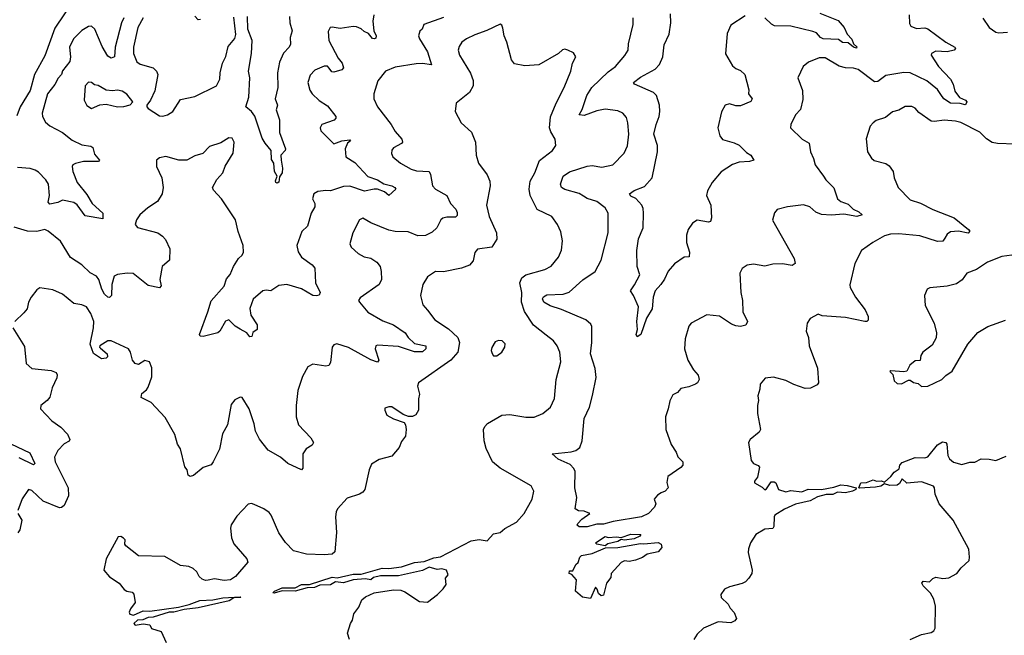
# Model space of a CAD drawing. Extents: x 2199565 to 2323334, y 894172 to 1018966.
# Tile 411 of 440: x 2302489 to 2308588, y 976881 to 980694. Entities that reach past the tile are written whole.
import ezdxf

# ---------------------------------------------------------------- set-up
doc = ezdxf.new("R2010")
doc.units = 0

msp = doc.modelspace()

# ---------------------------------------------------------------- linework, layer by layer
at = {"layer": '0CON10XD'}
for points in [[(2302831.8, 980828.2), (2302707.9, 980642.1), (2302645, 980470), (2302580, 980355), (2302554.4, 980255), (2302492.5, 980155), (2302472.1, 980097.9)], [(2305115, 980707.3), (2304993.3, 980665), (2304982.5, 980635), (2304967.5, 980622.5), (2304960, 980595), (2304966, 980575), (2305015, 980496), (2305040, 980415), (2304985, 980423.2), (2304945, 980420), (2304815, 980399.6), (2304755, 980376.5), (2304707.5, 980315), (2304683.5, 980235), (2304682.2, 980205), (2304705.5, 980155.5), (2304790, 980045), (2304815, 980000.8), (2304856, 979955), (2304860, 979935), (2304855, 979927.5), (2304805, 979900), (2304794.1, 979885.9), (2304792, 979865), (2304800, 979845), (2304848, 979805), (2304915, 979767.5), (2304947.8, 979757.8), (2305025, 979754), (2305034.7, 979734.7), (2305045.6, 979665.6), (2305065.5, 979645.5), (2305134.3, 979605), (2305156.8, 979555), (2305189.8, 979519.8), (2305199.2, 979499.2), (2305198.8, 979481.2), (2305187.9, 979472.1), (2305135, 979471.5), (2305111.2, 979465), (2305098.8, 979455), (2305074, 979405), (2305045, 979377.5), (2305003.1, 979356.9), (2304955, 979355.4), (2304895, 979380), (2304815, 979381.5), (2304775, 979390), (2304665, 979436.2), (2304615, 979465.7), (2304595, 979453.8), (2304553.1, 979375), (2304534, 979305), (2304542.5, 979285), (2304585.4, 979245.4), (2304623.9, 979226.1), (2304665, 979216.7), (2304702, 979192), (2304721.4, 979165), (2304729.2, 979135), (2304730, 979085), (2304716.7, 979055), (2304598.8, 978971.2), (2304588.8, 978955), (2304593.8, 978945), (2304645, 978883.1), (2304739.4, 978829.4), (2304803.8, 978803.8), (2304877.8, 978755), (2304896.5, 978725), (2304935, 978688.2), (2305004, 978674), (2305006, 978655), (2304985, 978637.7), (2304935, 978637.1), (2304835, 978670.3), (2304705, 978678.6), (2304695, 978673.3), (2304691.2, 978655), (2304714.3, 978585), (2304705, 978573.5), (2304665, 978586.5), (2304525, 978663.1), (2304452.7, 978687.3), (2304435, 978681.2), (2304425.8, 978665), (2304415, 978570), (2304405, 978553.3), (2304385, 978549.2), (2304305, 978560), (2304273.3, 978545), (2304240, 978485), (2304213, 978397), (2304200.8, 978305), (2304201.9, 978235), (2304215.5, 978185.5), (2304293.4, 978103.4), (2304308.8, 978075), (2304301.2, 978058.8), (2304264.3, 978035.7), (2304243.8, 978005), (2304243.6, 977916.4), (2304235, 977906.7), (2304150, 977945), (2304105, 977983.8), (2304028.1, 978028.1), (2303975, 978096), (2303949.1, 978145), (2303941.7, 978191.7), (2303910.8, 978285), (2303866.7, 978355), (2303855, 978356.2), (2303820.9, 978339.1), (2303798.3, 978311.7), (2303775.5, 978185), (2303745, 978128.8), (2303726.5, 978035), (2303688.6, 977955), (2303675, 977938), (2303625, 977920), (2303565, 977871.9), (2303545, 977865.6), (2303532.4, 977872.4), (2303527, 977907), (2303511.2, 977925), (2303485.8, 978035.8), (2303466.2, 978065), (2303450, 978125), (2303390.9, 978230.9), (2303303, 978323), (2303242.5, 978355), (2303245, 978380), (2303275, 978402.5), (2303285, 978417.5), (2303306.8, 978483.2), (2303307.7, 978537.7), (2303292.5, 978575), (2303265, 978583.3), (2303225, 978558.8), (2303205, 978564.3), (2303187.5, 978585), (2303176, 978635), (2303164, 978655), (2303055, 978705.9), (2303035, 978704.5), (2302986.2, 978675), (2302983.8, 978665), (2302988.8, 978658.8), (2303031.4, 978625), (2303033, 978607), (2303025, 978597.5), (2302995, 978592.9), (2302945.7, 978625.7), (2302925.8, 978685), (2302946.9, 978785), (2302948.5, 978825), (2302930.5, 978875), (2302904, 978915), (2302875, 978929.1), (2302825, 978937.1), (2302755, 978994.4), (2302695, 979020.8), (2302615, 979033.8), (2302595, 979021.2), (2302560, 978975), (2302542.9, 978945), (2302535, 978903.3), (2302515, 978878), (2302458.8, 978825)], [(2303134.8, 980705.2), (2303119.5, 980675), (2303080.9, 980525), (2303076.3, 980463.7), (2303055, 980455.7), (2303035, 980468.5), (2303000.9, 980529.1), (2302955.6, 980635), (2302935, 980654), (2302915, 980652.5), (2302875, 980626.9), (2302821.9, 980575), (2302797.1, 980525), (2302803.6, 980465), (2302799.1, 980435), (2302755, 980378.1), (2302747.3, 980355), (2302727.2, 980332.8), (2302707.4, 980292.6), (2302661.8, 980235), (2302627.5, 980115), (2302631.1, 980095), (2302649.6, 980059.6), (2302675, 980036.7), (2302755, 979995.6), (2302815, 979948.7), (2302875, 979920), (2302930.3, 979910.3), (2302941.9, 979901.9), (2302951.7, 979861.7), (2302982.9, 979825), (2302976.7, 979815), (2302885, 979816), (2302835, 979804.4), (2302819.2, 979795), (2302814.5, 979785), (2302819.3, 979755), (2302846.2, 979686.2), (2302905, 979611.2), (2302939.1, 979555), (2303004.6, 979495), (2303005, 979460), (2302895, 979480), (2302845, 979547.1), (2302825, 979562.3), (2302755, 979575.6), (2302725, 979561.4), (2302675, 979551.1), (2302665.6, 979565), (2302673.4, 979605), (2302666.9, 979675), (2302651.7, 979701.7), (2302605, 979750.4), (2302585, 979761.4), (2302555, 979772.3), (2302475, 979778.5)], [(2303253.3, 980706.8), (2303222, 980645), (2303194.6, 980524.6), (2303194.6, 980485), (2303215, 980434.3), (2303235, 980419.5), (2303315.5, 980395.5), (2303336.3, 980376.3), (2303344.4, 980355), (2303326.3, 980253.7), (2303300, 980195), (2303276.7, 980165), (2303276.7, 980155), (2303285, 980143.8), (2303355, 980099.2), (2303375, 980095.8)], [(2303375, 980095.8), (2303405, 980104.3), (2303438.6, 980125), (2303485, 980200), (2303575, 980217.8), (2303707.5, 980285), (2303728.6, 980325), (2303731.1, 980365), (2303746.4, 980425), (2303765.8, 980465.8), (2303781.5, 980528.5), (2303821.7, 980578.3), (2303828.4, 980601.6), (2303815, 980709.2)], [(2303610, 980695), (2303595, 980693.8), (2303575, 980716.7)], [(2304160.6, 980715), (2304162.9, 980675), (2304177.3, 980625), (2304163.9, 980585), (2304166.3, 980543.7), (2304158.6, 980525), (2304122.8, 980487.2), (2304098.1, 980431.9), (2304085.8, 980364.3), (2304088.9, 980275), (2304071.1, 980205), (2304085.6, 980165), (2304077.5, 980135), (2304098.5, 980075), (2304099.5, 979995), (2304136.2, 979895), (2304134, 979885), (2304107.1, 979855), (2304108.5, 979825), (2304116.5, 979775), (2304114.6, 979745.4), (2304098.8, 979721.2), (2304095, 979688.8), (2304085, 979681.4), (2304075.8, 979685.8), (2304073.5, 979696.5), (2304084, 979725), (2304067.1, 979755), (2304062.5, 979805), (2304048.3, 979828.3), (2304046.5, 979885), (2304009.5, 979929.5), (2303991.5, 979961.5), (2303946.6, 980096.6), (2303925.6, 980125.6), (2303890, 980155), (2303907.8, 980215), (2303914, 980334), (2303907.1, 980375), (2303924.3, 980485.7), (2303929.1, 980565), (2303902.6, 980635), (2303900.9, 980715)], [(2304682.5, 980725), (2304677.5, 980685), (2304682.7, 980625), (2304696.7, 980595), (2304695, 980580), (2304686.7, 980575), (2304675, 980578.6), (2304649.1, 980609.1), (2304622.1, 980622.1), (2304605, 980638.5), (2304575, 980649.6), (2304555, 980651.8), (2304475, 980639.2), (2304425, 980648.8), (2304412.5, 980645), (2304399.3, 980620.7), (2304403.8, 980565), (2304461.4, 980455), (2304486, 980426), (2304494.4, 980395.6), (2304485, 980383.5), (2304435, 980369.6), (2304421.8, 980371.8), (2304406, 980394)], [(2307998.9, 980725), (2308001.1, 980671.1), (2308008.8, 980655), (2308045, 980640.6), (2308095, 980644.5), (2308115, 980637.3), (2308226.1, 980556.1), (2308281.2, 980525), (2308286.7, 980515), (2308277.5, 980505), (2308235, 980496.2), (2308165, 980499.5), (2308138, 980485), (2308135.8, 980475), (2308179.6, 980405), (2308255.6, 980325.6), (2308271.6, 980295), (2308281.5, 980251.5), (2308311.6, 980211.6), (2308347.1, 980195), (2308355.6, 980185), (2308352.9, 980175), (2308345, 980167.1), (2308315, 980175.5), (2308255, 980178.2), (2308214.5, 980205), (2308195, 980230.8), (2308175, 980261.1), (2308108.9, 980315), (2308005, 980364.7), (2307965, 980367.8), (2307855, 980348.6), (2307805, 980311.5), (2307785, 980310), (2307682, 980385), (2307655, 980394.5), (2307605, 980395.5), (2307565, 980406.5), (2307477.8, 980457.8), (2307442.2, 980457.8), (2307375, 980432), (2307341.2, 980405), (2307310, 980335), (2307338, 980255), (2307340.8, 980199.2), (2307325, 980137.5), (2307293.8, 980105), (2307266.7, 980045), (2307263.8, 980025), (2307336.7, 979955), (2307379.1, 979929.1), (2307386.9, 979875), (2307405.6, 979835), (2307415.8, 979795), (2307468.1, 979725), (2307482.1, 979702.1), (2307533.2, 979653.2), (2307555, 979584), (2307575, 979568.6), (2307620.7, 979550.7), (2307651.1, 979521.1), (2307688, 979505), (2307707.5, 979485), (2307675, 979474.6), (2307595, 979490.6), (2307515, 979483.8), (2307455, 979488.1), (2307421.2, 979501.2), (2307382.5, 979535), (2307345, 979546.8), (2307245, 979535.5), (2307181.4, 979518.6), (2307165, 979497.5), (2307153, 979453), (2307287.5, 979215), (2307292, 979185), (2307275, 979172), (2307215, 979182.9), (2307155, 979180), (2307105, 979168.1), (2307035, 979180), (2306995, 979174), (2306965, 979153.8), (2306950.8, 979125), (2306955.5, 979005.5), (2306966.7, 978955), (2306968.6, 978885), (2306996.7, 978825), (2306987.3, 978802.7), (2306955, 978793.1), (2306925, 978798.1), (2306898.5, 978808.5), (2306825, 978858), (2306745, 978866.2), (2306647.5, 978815), (2306634, 978795), (2306611.7, 978718.3), (2306606.2, 978655), (2306628, 978585), (2306663.8, 978525), (2306692.7, 978492.7), (2306697.1, 978465), (2306688, 978445), (2306675, 978436), (2306635, 978419.4), (2306585, 978410), (2306563.3, 978385), (2306535, 978370), (2306515.9, 978334.1), (2306507, 978283), (2306488.8, 978235), (2306492.5, 978155), (2306525, 978062.5), (2306556.2, 978015), (2306566.4, 977986.4), (2306595.9, 977955.9), (2306596.1, 977936.1), (2306585, 977920), (2306503.3, 977865), (2306497, 977827), (2306506.2, 977795), (2306486.7, 977775), (2306463.6, 977763.6), (2306440.9, 977749.1), (2306420, 977725), (2306428.8, 977695), (2306421.2, 977675), (2306383.3, 977635), (2306341.4, 977615), (2306164.5, 977585.5), (2306105, 977569.8), (2306065, 977570.2), (2306003.7, 977553.7), (2305954.1, 977554.1), (2305942.7, 977562.7), (2305945.9, 977574.1), (2305970.3, 977599.7), (2306020, 977635), (2305985, 977650), (2305951.2, 977651.2), (2305930, 977665), (2305940, 977735), (2305928.6, 977795), (2305929.2, 977895), (2305922.5, 977915), (2305899.5, 977939.5), (2305825, 977971.5), (2305787.5, 978005), (2305905, 978017.9), (2305933.8, 978026.2), (2305958.6, 978045), (2305973.5, 978085), (2305985.5, 978225), (2306018.2, 978295), (2306036.9, 978366.9), (2306060.9, 978479.1), (2306053.8, 978533.8), (2306024.4, 978625), (2306033.6, 978695), (2306033.3, 978793.3), (2306028, 978808), (2305996.2, 978835), (2305845, 978899.6), (2305775, 978922.3), (2305735.3, 978945.3), (2305727.3, 978965), (2305733.3, 978976.7), (2305755, 978989.7), (2305856.1, 978993.9), (2305893.1, 979006.9), (2305977.7, 979082.3), (2306054.2, 979135), (2306091.1, 979205), (2306135.4, 979375), (2306134.3, 979495), (2306115, 979529.2), (2306065, 979568.1), (2306005, 979586.2), (2305981.7, 979601.7), (2305955, 979617.8), (2305865, 979643.3), (2305845.8, 979655), (2305840, 979675), (2305856.2, 979725), (2305895, 979751.8), (2306005, 979786.4), (2306035, 979790.5), (2306095, 979781.1), (2306163.8, 979795), (2306233, 979867), (2306255, 979912.5), (2306261.4, 979985), (2306257.1, 980055), (2306248.3, 980088.3), (2306225, 980116), (2306195, 980129.2), (2306115, 980139.5), (2306065, 980130.8), (2305985, 980100.4), (2305954, 980105), (2305972.9, 980137.1), (2306002.7, 980225), (2306033.3, 980275), (2306135, 980371.5), (2306180, 980405), (2306237.8, 980472.2), (2306258.1, 980505), (2306260.8, 980545), (2306290, 980665), (2306289.2, 980705)], [(2306982.3, 980717.7), (2306895, 980660), (2306871.7, 980608.3), (2306862.1, 980482.1), (2306905, 980408.8), (2306925, 980391.2), (2306955, 980378.8), (2306980, 980355), (2307005, 980260), (2307003.8, 980235), (2307027.1, 980205), (2307017.5, 980187.5), (2306955, 980161.4), (2306925, 980161.2), (2306885, 980172.5), (2306860, 980165), (2306835.9, 980124.1), (2306812.9, 980025), (2306826, 979975), (2306842.6, 979952.6), (2306915, 979932.2), (2306945, 979916.9), (2306991.4, 979871.4), (2307018.9, 979855), (2307036.7, 979825), (2307010, 979815), (2306945, 979811.1), (2306905, 979797.1), (2306835, 979752), (2306778, 979685), (2306750, 979635), (2306742.5, 979605), (2306770, 979545), (2306773.9, 979466.1), (2306767.5, 979445), (2306755, 979440), (2306685, 979452.5), (2306656.2, 979435), (2306629.2, 979395), (2306620.3, 979359.7), (2306619.2, 979315), (2306638, 979255), (2306636.7, 979225), (2306605, 979224), (2306545, 979182.5), (2306505, 979136), (2306483.6, 979086.4), (2306460, 979055), (2306424.5, 979015), (2306413.2, 978975), (2306406.6, 978903.4), (2306372.2, 978845), (2306335.8, 978745), (2306315, 978730), (2306307.5, 978745), (2306316.2, 978775), (2306312.5, 978825), (2306322.5, 978915), (2306292, 978985), (2306272.5, 979015), (2306298.3, 979051.7), (2306330, 979115), (2306314, 979165), (2306312.5, 979265), (2306322.1, 979337.9), (2306351.4, 979405), (2306352.9, 979495), (2306351.9, 979525), (2306343.1, 979545), (2306305, 979587.1), (2306275, 979601.9), (2306266, 979615), (2306295, 979636.9), (2306359.8, 979660.2), (2306406.9, 979715), (2306440.9, 979875), (2306440.6, 979915), (2306417.2, 979985), (2306431.1, 980045), (2306451.1, 980095), (2306454.6, 980125), (2306453.1, 980165), (2306434, 980224), (2306415, 980243.5), (2306297.5, 980295), (2306292, 980305), (2306335, 980338.2), (2306425, 980387.7), (2306452.7, 980417.3), (2306473.2, 980465), (2306481.5, 980538.5), (2306511.5, 980605), (2306522.1, 980675), (2306519.8, 980729.8)], [(2307445, 980734.5), (2307558.3, 980688.3), (2307596, 980645), (2307613.8, 980605), (2307642.7, 980572.7), (2307653.9, 980543.9), (2307675, 980526.7), (2307672.5, 980517.5), (2307655, 980523.3), (2307620, 980550), (2307585, 980553.8), (2307560.6, 980570.6), (2307467.1, 980575), (2307449.6, 980585), (2307425, 980612.2), (2307401.4, 980621.4), (2307265.3, 980654.7), (2307165, 980657.3), (2307146.7, 980666.7), (2307105, 980705.4)], [(2308454.3, 980704.3), (2308493.8, 980645), (2308535, 980618), (2308555, 980612.9), (2308607.3, 980617.3)], [(2304531.9, 976855), (2304519.4, 976895), (2304537.5, 976955), (2304550, 976975), (2304558.6, 977015), (2304590.8, 977055), (2304609.5, 977100.5), (2304630.4, 977119.6), (2304685, 977143.3), (2304805, 977162), (2304849.8, 977159.8), (2304875, 977150.8), (2304965, 977090), (2305015, 977087.5), (2305076.7, 977135), (2305111.7, 977168.3), (2305130, 977195), (2305127.5, 977235), (2305142.5, 977255), (2305132.5, 977285), (2305105, 977292.5), (2305075, 977289.4), (2305025, 977302.3), (2304985, 977282.2), (2304835, 977250.6), (2304725, 977249.2), (2304681.7, 977238.3), (2304664.3, 977225.7), (2304631.8, 977231.8), (2304555.3, 977224.7), (2304495, 977207.1), (2304445, 977211.8), (2304415, 977192.9), (2304348.2, 977191.8), (2304315, 977176.4), (2304270, 977175), (2304195, 977154.2), (2304115, 977157.5), (2304065, 977142), (2304057.5, 977145), (2304067.5, 977155), (2304115, 977175.8), (2304195, 977175.8), (2304235, 977196.4), (2304285, 977195.7), (2304425, 977242.2), (2304455, 977237.3), (2304555, 977260), (2304605, 977259.1), (2304735, 977297.5), (2304775, 977295.3), (2304853.9, 977306.1), (2304935, 977332.2), (2304995, 977338.2), (2305055, 977360.6), (2305095, 977368.1), (2305285, 977466.2), (2305335, 977474.2), (2305385, 977466.7), (2305425, 977510.5), (2305465, 977517.5), (2305495, 977542.5), (2305567.4, 977582.6), (2305614.2, 977635), (2305664.4, 977725), (2305674, 977775), (2305656.8, 977806.8), (2305465, 977915.6), (2305418.6, 977955), (2305377.8, 978037.8), (2305365.7, 978085), (2305361.4, 978155), (2305370, 978175), (2305387.8, 978192.2), (2305475, 978243.8), (2305525, 978248.8), (2305625, 978231.4), (2305675, 978231.4), (2305730, 978255), (2305778, 978295), (2305801.7, 978348.3), (2305811.5, 978465), (2305840.6, 978575), (2305834.4, 978635), (2305819.2, 978675), (2305795.4, 978705.4), (2305750.9, 978740.9), (2305672.8, 978802.8), (2305616, 978886), (2305596.7, 978945), (2305598.9, 979005), (2305587.5, 979065), (2305599.4, 979095), (2305625, 979113.3), (2305742.7, 979147.3), (2305781.9, 979168.1), (2305827.2, 979222.8), (2305845.9, 979265.9), (2305852.5, 979325), (2305840.3, 979380.3), (2305820, 979425), (2305785, 979475.7), (2305695, 979518.8), (2305651.8, 979605), (2305645.4, 979645.4), (2305651.8, 979695), (2305679.4, 979745), (2305708.8, 979821.2), (2305788.8, 979885), (2305810, 979915), (2305805.8, 979955), (2305778.8, 979998.8), (2305771.5, 980025), (2305777.7, 980092.3), (2305811.9, 980178.1), (2305862.5, 980275), (2305902.2, 980375), (2305912.9, 980425), (2305934, 980465), (2305918.8, 980488.8), (2305885, 980505.8), (2305865, 980511.4), (2305851.7, 980508.3), (2305826.7, 980485), (2305705, 980415.5), (2305617.9, 980407.9), (2305555, 980421.4), (2305536.3, 980446.3), (2305507.5, 980555), (2305491.1, 980595), (2305482.3, 980642.3), (2305475, 980660), (2305465, 980667.5), (2305383.3, 980626.7), (2305308.8, 980601.2), (2305256.2, 980575), (2305228, 980555), (2305210.9, 980529.1), (2305205.7, 980505), (2305214.4, 980475), (2305282.6, 980362.6), (2305297.6, 980317.6), (2305297.5, 980285), (2305275, 980242.9), (2305193.4, 980176.6), (2305186, 980125), (2305223.8, 980055), (2305287, 979997), (2305312.5, 979935), (2305317.1, 979855), (2305332, 979805), (2305384.4, 979734.4), (2305400.8, 979695), (2305402.9, 979665), (2305381.4, 979545), (2305397.1, 979475), (2305443.1, 979375), (2305444.3, 979335.7), (2305414, 979286), (2305325, 979272.5), (2305308.3, 979251.7), (2305299.1, 979200.9), (2305275, 979174), (2305225, 979155.7), (2305115, 979133.3), (2305065, 979134.2), (2305015, 979101.2), (2304985.8, 979055), (2304972.9, 978985), (2304987.4, 978927.4), (2305014.3, 978895), (2305060, 978835), (2305145, 978779.5), (2305202.5, 978725), (2305212.7, 978695), (2305203.3, 978635), (2305160, 978585), (2304958.8, 978445), (2304954.1, 978424.1), (2304966, 978375), (2304958.8, 978345), (2304960, 978275), (2304943, 978247), (2304923, 978237), (2304897, 978237), (2304865, 978248.8), (2304795, 978296.2), (2304775, 978296.7), (2304751.7, 978288.3), (2304750, 978275), (2304762.5, 978245), (2304805, 978221.2), (2304870, 978200), (2304880, 978185), (2304883.8, 978155), (2304880, 978115), (2304855, 978082.5), (2304838.8, 978045), (2304795, 977990), (2304715, 977970), (2304668.7, 977941.3), (2304653, 977907), (2304627.1, 977785), (2304615, 977768.6), (2304594.6, 977755.4), (2304518.5, 977731.5), (2304456.9, 977665), (2304449.4, 977645), (2304445.8, 977614.2), (2304452.1, 977517.9), (2304441.9, 977398.1), (2304425.4, 977384.6), (2304375, 977379.2), (2304265, 977383.1), (2304185, 977404.2), (2304135, 977455.6), (2304094.5, 977515), (2304047.1, 977625), (2304035, 977641.2), (2304002.5, 977665), (2303941.7, 977691.7), (2303925, 977696.7), (2303905, 977693.3), (2303835, 977620), (2303800, 977565), (2303795.8, 977545), (2303801.4, 977485), (2303815, 977448.8), (2303895.7, 977355), (2303902, 977335), (2303825.6, 977245), (2303795, 977225.6), (2303755, 977220), (2303695, 977230.5), (2303657.2, 977222.8), (2303640.6, 977220.6), (2303618.9, 977228.9), (2303601.2, 977245), (2303586.2, 977275), (2303563.3, 977295), (2303536.6, 977306.6), (2303485, 977314.4), (2303389.2, 977369.2), (2303225, 977372.5), (2303146.7, 977435), (2303140, 977445), (2303141.7, 977471.7), (2303133, 977483), (2303115, 977492.5), (2303098.3, 977491.7), (2303024.2, 977355.8), (2303010, 977285), (2303045, 977243.8), (2303106.2, 977205), (2303136.2, 977165), (2303152.5, 977155), (2303185, 977148), (2303195.7, 977135.7), (2303203.8, 977085), (2303174.6, 977045.4), (2303168.2, 977025), (2303172.1, 977012.1), (2303195, 977005.4), (2303255, 977031.9), (2303295, 977030.4), (2303473.7, 977056.3), (2303538.7, 977071.3), (2303605, 977096.8), (2303685, 977101.9), (2303747, 977113), (2303855, 977120), (2303860, 977115), (2303816.7, 977113.3), (2303786, 977095), (2303595, 977051.3), (2303508.1, 977041.9), (2303445, 977025.4), (2303414.5, 977025.5), (2303315, 976993.1), (2303285, 976991.9), (2303252, 976978), (2303220, 976975), (2303195.8, 976955), (2303205, 976944.5), (2303255, 976951.4), (2303295, 976946.7), (2303305, 976923.8), (2303365, 976903.8), (2303397, 976837)], [(2304406, 980394), (2304395, 980405.6), (2304375, 980405.6), (2304318.3, 980381.7), (2304288.8, 980351.2), (2304274.1, 980305.9), (2304287, 980257), (2304300, 980235), (2304345, 980194.2), (2304395, 980160), (2304447.1, 980095), (2304447.5, 980085), (2304437.1, 980072.9), (2304361.2, 980045), (2304351.2, 980025), (2304353.8, 980005), (2304434.6, 979924.6), (2304485, 979944.3), (2304535, 979950), (2304537.5, 979945), (2304519.7, 979930.3), (2304505.9, 979895), (2304508.9, 979845), (2304565, 979810.4), (2304645, 979723.8), (2304705, 979701.6), (2304745, 979678.2), (2304795, 979664.6), (2304813.1, 979655), (2304818.9, 979645), (2304775, 979605.6), (2304748.6, 979628.6), (2304705, 979644.2), (2304685, 979645.2), (2304625, 979631.5), (2304535, 979662.9), (2304495, 979660.9), (2304415, 979633.3), (2304385, 979636.7), (2304335, 979630), (2304311.2, 979615), (2304302, 979585), (2304316.9, 979555), (2304317.8, 979535), (2304294.5, 979495), (2304271.4, 979415), (2304237.1, 979382.9), (2304205.6, 979295), (2304215, 979256.7), (2304233.8, 979223.8), (2304301.2, 979175), (2304318, 979155), (2304321.5, 979065), (2304349.5, 979005), (2304345, 978988), (2304326.9, 978983.1), (2304305, 978986.5), (2304235, 979028.1), (2304145, 979054), (2304095, 979047.5), (2304045.8, 979014.2), (2304015, 979019.4), (2303995, 979015.7), (2303936, 978964), (2303913.8, 978905), (2303920, 978865), (2303961.1, 978805), (2303960, 978775), (2303933.4, 978756.6), (2303927, 978733), (2303915, 978729.2), (2303895.8, 978755), (2303855, 978777.9), (2303823.1, 978795), (2303785, 978835.7), (2303765, 978826), (2303729.4, 978765), (2303716.2, 978755), (2303625, 978732.9), (2303607.5, 978735), (2303602.9, 978745), (2303655.4, 978884.6), (2303675, 978953.8), (2303755, 979044), (2303770.6, 979089.4), (2303793.9, 979116.1), (2303814.4, 979165.6), (2303845.6, 979214.4), (2303867.5, 979235), (2303876.2, 979255), (2303874.5, 979295), (2303841.6, 979381.6), (2303825, 979453.8), (2303739.2, 979585), (2303689.4, 979639.4), (2303684.4, 979655), (2303710.8, 979705), (2303747.5, 979745), (2303762.6, 979787.4), (2303811.7, 979868.3), (2303818, 979935), (2303805, 979960), (2303785, 979963.3), (2303735, 979931.2), (2303665, 979909.2), (2303623.3, 979865), (2303575, 979851.4), (2303525.6, 979824.4), (2303475, 979824.2), (2303395, 979846), (2303355, 979838), (2303337.5, 979825), (2303336.2, 979785), (2303369.2, 979715), (2303377.1, 979655), (2303371.4, 979615), (2303342.1, 979567.9), (2303282, 979528), (2303234.4, 979485.6), (2303212, 979455), (2303203.8, 979425), (2303218, 979408), (2303344.5, 979374.5), (2303374.4, 979354.4), (2303392.1, 979332.1), (2303420, 979275), (2303416.2, 979205), (2303372.5, 979165), (2303357.1, 979085), (2303365.5, 979045), (2303355, 979033.5), (2303285, 979047.5), (2303191.9, 979121.9), (2303154.2, 979124.2), (2303095, 979116), (2303075, 979106.2), (2303060, 979055), (2303057.1, 978985), (2303045.7, 978974.3), (2303035, 978974.7), (2303014.4, 978994.4), (2302998.2, 979025), (2302979.6, 979085), (2302965.5, 979105), (2302925, 979126.9), (2302875, 979176.9), (2302805, 979221.9), (2302742.8, 979322.8), (2302665, 979383.8), (2302645, 979394.6), (2302595, 979383.3), (2302537.5, 979385), (2302455, 979408.9)], [(2302935, 980144.2), (2302985, 980166.2), (2303025, 980171.2), (2303095, 980154.2), (2303135, 980157.1), (2303172.7, 980167.3), (2303190, 980185), (2303152.1, 980232.1), (2303125, 980250.8), (2303095, 980258.6), (2303064.1, 980254.1), (2303025, 980257.5), (2302975, 980286.2), (2302951.7, 980291.7), (2302935, 980306.2), (2302915, 980308), (2302894, 980284), (2302888.8, 980195), (2302905, 980163.3), (2302935, 980144.2)], [(2308656.4, 979923.6), (2308545, 979926.8), (2308513.1, 979933.1), (2308477.2, 979957.2), (2308437.3, 979997.3), (2308318.5, 980058.5), (2308286.4, 980066.4), (2308215, 980072.8), (2308155, 980063.6), (2308135, 980066.5), (2308059.7, 980119.7), (2308035, 980146.2), (2308015, 980156), (2307975, 980156.2), (2307935.8, 980134.2), (2307895, 980123.3), (2307851.3, 980088.7), (2307795, 980070), (2307775, 980056), (2307758, 980035), (2307732.7, 979957.3), (2307741.2, 979875), (2307765.9, 979835.9), (2307782.3, 979822.3), (2307853.9, 979803.9), (2307875, 979788.8), (2307898.8, 979755), (2307905.8, 979715), (2307930, 979655), (2308005, 979578), (2308068.6, 979558.6), (2308145, 979518.9), (2308276.9, 979466.9), (2308367.1, 979395), (2308374.2, 979385), (2308365, 979371.1), (2308305, 979383.8), (2308255, 979380), (2308234.6, 979365.4), (2308220.7, 979340.7)], [(2308220.7, 979340.7), (2308206.6, 979323.4), (2308175, 979320.6), (2308065, 979355.6), (2307935, 979368), (2307883.4, 979366.6), (2307846.2, 979355), (2307773.8, 979315), (2307704.5, 979265.5), (2307662.5, 979185), (2307631.2, 979051.2), (2307634.2, 979035), (2307667.1, 978975), (2307727.1, 978897.1), (2307744, 978855), (2307745, 978832.5), (2307735.8, 978824.2), (2307725, 978824), (2307605, 978850.6), (2307460.5, 978860.5), (2307435, 978870), (2307385, 978842.5), (2307367.5, 978815), (2307360, 978765), (2307376.1, 978726.1), (2307380, 978675), (2307430, 978535), (2307436.7, 978445), (2307428.3, 978431.7), (2307387, 978413), (2307355, 978409.4), (2307284.6, 978434.6), (2307235, 978460), (2307159.2, 978480.8), (2307106.4, 978473.6), (2307075, 978437.5), (2307073.8, 978405), (2307061.2, 978365), (2307066, 978335), (2307058.8, 978305), (2307058.8, 978255), (2307078.8, 978155), (2307070, 978140), (2307013.3, 978095), (2307003.3, 978075), (2307020, 977965), (2307035, 977946), (2307063.2, 977933.2), (2307072.5, 977922.5), (2307059.6, 977860.4), (2307040.8, 977835), (2307040.8, 977825), (2307088.8, 977798.8), (2307105, 977782.5), (2307115, 977787.5), (2307145, 977831.2), (2307162.3, 977832.3), (2307173.3, 977825), (2307190, 977785), (2307235, 977770), (2307265, 977777.8), (2307335, 977769.4), (2307373.8, 977786.2), (2307455.8, 977784.2), (2307532.1, 977797.9), (2307575, 977813.3), (2307615, 977810), (2307670, 977795), (2307667.5, 977785), (2307648, 977775), (2307605, 977763.5), (2307555, 977768.8), (2307525, 977753.8), (2307485, 977753.1), (2307431.8, 977738.2), (2307386.2, 977715), (2307295, 977693.3), (2307227, 977663), (2307167.5, 977625), (2307162.5, 977615), (2307161.2, 977555), (2307155, 977543.8), (2307105, 977539.2), (2307048.8, 977505), (2307015, 977453.3), (2307003.3, 977416.7), (2307002.5, 977395), (2307027.3, 977285), (2307023.5, 977265), (2307006.5, 977235), (2306985, 977212.5), (2306965, 977202.5), (2306885, 977181.2), (2306855, 977166.2), (2306832.5, 977135), (2306833.3, 977115), (2306876.7, 977075), (2306889.3, 977049.3), (2306915, 977023.3), (2306928.8, 976985), (2306918.3, 976971.7), (2306895, 976959.4), (2306815, 976964.3), (2306724.5, 976925.5), (2306685, 976887.5), (2306665.7, 976855)], [(2308665, 979240), (2308573, 979227), (2308485, 979192), (2308415, 979146.7), (2308356.2, 979125), (2308327.5, 979082.5), (2308292.1, 979057.9), (2308235, 979044.3), (2308126.2, 979033.8), (2308110, 979025), (2308093.3, 978985), (2308097.5, 978925), (2308154.3, 978815), (2308168.1, 978755), (2308166.4, 978723.6), (2308141.5, 978678.5), (2308083.8, 978635), (2308071.2, 978615), (2308066.4, 978583.6), (2308035, 978581.2), (2308003.3, 978555), (2307985, 978517.5), (2307965, 978512.5), (2307885, 978520), (2307880, 978515), (2307897, 978497), (2307906.4, 978456.4), (2307925, 978440), (2307951.7, 978438.3), (2307995, 978462.5), (2308005, 978462.5), (2308025, 978447.5), (2308055, 978440), (2308075, 978423.3)], [(2308075, 978423.3), (2308115, 978424), (2308201.2, 978465), (2308225, 978490), (2308265, 978516.7), (2308362, 978685), (2308425, 978756.7), (2308486.4, 978793.6), (2308595, 978832.5)], [(2302446.7, 978785), (2302519.7, 978669.7), (2302528.8, 978565), (2302564.5, 978534.5), (2302685, 978522), (2302715, 978508.8), (2302721.2, 978495), (2302719.2, 978475), (2302690, 978415), (2302675, 978356.7), (2302658.8, 978335), (2302621.2, 978305), (2302618, 978285), (2302689.1, 978209.1), (2302745, 978170.8), (2302786.2, 978126.2), (2302800, 978095), (2302795.7, 978084.3), (2302765, 978066.9), (2302724.7, 978025.3), (2302705.6, 977985), (2302708.9, 977955), (2302790, 977795), (2302791.2, 977745), (2302764.1, 977685.9), (2302747.7, 977672.3), (2302735, 977670), (2302635, 977712.3), (2302565, 977778.1), (2302543.3, 977785), (2302505, 977726.7), (2302476.9, 977655)], [(2305445, 978612.5), (2305475.9, 978634.1), (2305493.9, 978666.1), (2305495.8, 978685.8), (2305477.5, 978705), (2305455, 978707.5), (2305435, 978700), (2305413.9, 978663.9), (2305410, 978645), (2305415.9, 978625.9), (2305425, 978613.3), (2305445, 978612.5)], [(2302394.8, 978084.8), (2302551.7, 978011.7), (2302582.9, 977945), (2302575, 977937.1), (2302485, 977981.1)], [(2308004.6, 976855.4), (2308074.7, 976885.3), (2308135, 976898.5), (2308151.7, 976908.3), (2308160, 976925), (2308161.3, 977061.3), (2308151.9, 977105), (2308131.3, 977141.3), (2308085, 977186.7), (2308076.7, 977205), (2308085, 977216.2), (2308125, 977213.3), (2308145.9, 977234.1), (2308165, 977241.2), (2308207, 977233), (2308245, 977237.5), (2308293.3, 977265), (2308320.3, 977299.7), (2308370, 977345), (2308373.3, 977365), (2308367.5, 977415), (2308272.2, 977595), (2308185.3, 977695.3), (2308159.5, 977755), (2308156.2, 977795), (2308150, 977805), (2308075, 977831.8), (2307985, 977824), (2307955, 977850), (2307939, 977821), (2307925, 977811.4), (2307879.8, 977809.8), (2307845, 977820), (2307824, 977805), (2307790.6, 977799.4), (2307692, 977792), (2307687.5, 977795), (2307700, 977825), (2307735, 977827.5), (2307775, 977843.8), (2307796.1, 977836.1), (2307828.3, 977838.3), (2307845, 977830), (2307886.2, 977865), (2307905, 977892.5), (2307937.5, 977912.5), (2307940, 977935), (2307955, 977951.2), (2308035, 977982.5), (2308095, 977980.8), (2308115, 977986), (2308175, 978061.2), (2308205, 978078.8), (2308226.1, 978076.1), (2308232.5, 978065), (2308238.6, 977995), (2308248.1, 977975), (2308273.7, 977953.7), (2308325, 977940), (2308375, 977953.1), (2308405.7, 977954.3), (2308445, 977974.2), (2308495, 977973.1), (2308535, 977964), (2308598.9, 977991.1)], [(2302477.8, 977635), (2302503.1, 977595), (2302490.5, 977535), (2302477.1, 977515)], [(2306115, 977436.2), (2306065, 977446), (2306056, 977455), (2306115, 977493.8), (2306135, 977486.1), (2306185, 977491.6), (2306215, 977487.1), (2306275, 977508.7), (2306336.7, 977505), (2306330, 977495), (2306295, 977477.8), (2306235, 977470.6), (2306215, 977474), (2306195, 977463.1), (2306131.6, 977448.4), (2306115, 977436.2)], [(2306025, 977110), (2305975, 977117.5), (2305932.5, 977155), (2305937.5, 977225), (2305908.3, 977258.3), (2305892.5, 977265), (2305895, 977280), (2305915, 977280), (2305935, 977320), (2305948.3, 977331.7), (2305959.2, 977365), (2305970, 977375), (2306035, 977388.6), (2306117.7, 977422.3), (2306195, 977424.5), (2306335, 977450.8), (2306355, 977447.5), (2306445, 977455.8), (2306463.3, 977445), (2306466.7, 977425), (2306445, 977398.8), (2306375, 977384), (2306346.1, 977363.9), (2306303.9, 977346.1), (2306265, 977337.5), (2306235, 977342.5), (2306215, 977332.5), (2306152.5, 977265), (2306151.7, 977238.3), (2306123.8, 977205), (2306105, 977130), (2306090, 977125), (2306075, 977140), (2306067, 977167), (2306055, 977180), (2306025, 977110)]]:
    msp.add_lwpolyline(points, dxfattribs=at)

doc.saveas('drawing.dxf')
